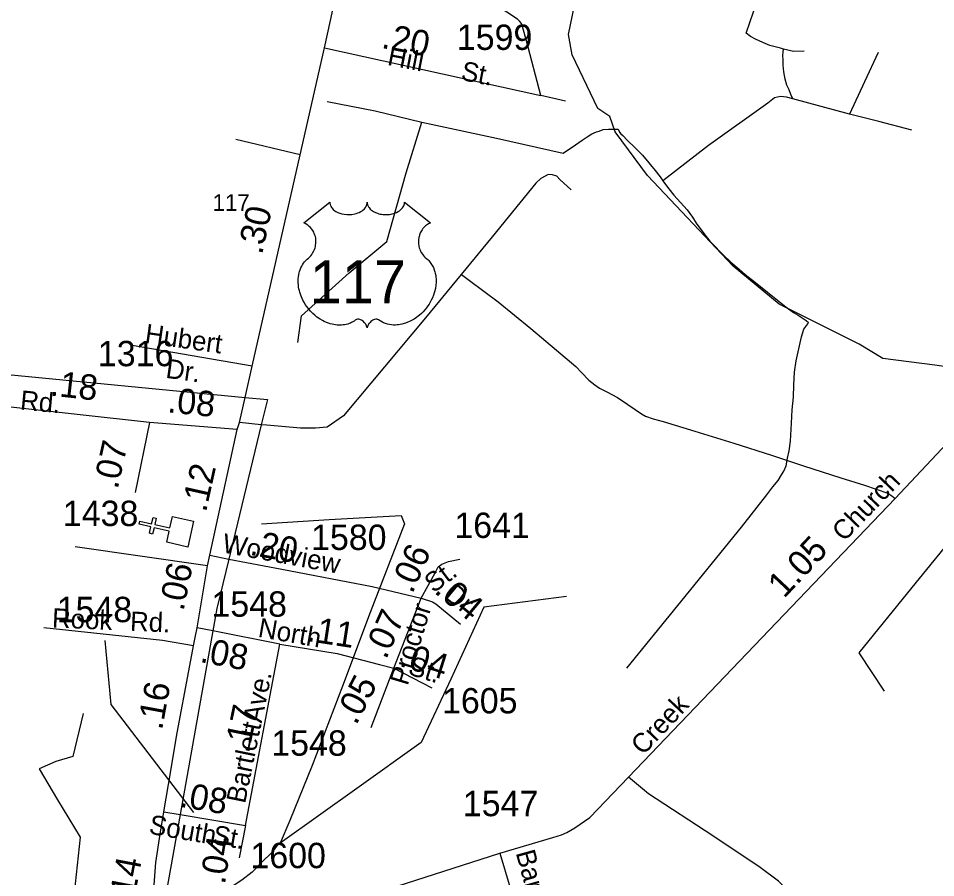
# Model space of a CAD drawing. Extents: x 2206922 to 2357709, y 510027 to 673830.
# Drawn here: x 2302794 to 2307313, y 615129 to 619364 of the extents above; entities that cross this region are included whole.
import ezdxf

# ---------------------------------------------------------------- set-up
doc = ezdxf.new("R2010")
doc.units = 0
for name, color, linetype in [('Exist Boundary Political Urban Extension UEB', 7, 'Continuous'), ('Exist Cultural Church CELL', 7, 'Continuous'), ('Exist Hydrographic Creek Single Shore', 7, 'Continuous'), ('Exist Hydrographic Misc Water Feature', 7, 'Continuous'), ('Exist Road Non-System Type 51', 7, 'Continuous'), ('Exist Road Non-System Type 51 Label', 7, 'Continuous'), ('Exist Road Primary US Attributed', 7, 'Continuous'), ('Exist Road Primary US Label', 7, 'Continuous'), ('Exist Road Primary US Mileage Tenths English Label', 7, 'Continuous'), ('Exist Road Primary US Shield CELL', 7, 'Continuous'), ('Exist Road Primary US Shield Number Label', 7, 'Continuous'), ('Exist Road Secondary Mileage Hundredths English Label', 7, 'Continuous'), ('Exist Road Secondary Type 51 Attributed', 7, 'Continuous'), ('Exist Road Secondary Type 51 Label', 7, 'Continuous'), ('Exist Road Secondary Type 51 Number Label', 7, 'Continuous')]:
    doc.layers.add(name, color=color, linetype=linetype)

msp = doc.modelspace()

# ---------------------------------------------------------------- linework, layer by layer
at = {"layer": 'Exist Boundary Political Urban Extension UEB'}
for p, q in [((2302689.4, 617613.4), (2303911.1, 617495.7)), ((2303990.9, 617361.3), (2303831.4, 616699.4)), ((2303752.8, 616344.8), (2303591.3, 615440.4))]:
    msp.add_line(p, q, dxfattribs=at)
for points in [[(2303911.1, 617495.7), (2304020.8, 617485.1), (2303990.9, 617361.3)], [(2303831.4, 616699.4), (2303772.5, 616454.7), (2303752.8, 616344.8)], [(2303591.3, 615440.4), (2303524.1, 615064.3), (2303538, 614751.7)]]:
    msp.add_lwpolyline(points, dxfattribs=at)
at = {"layer": 'Exist Cultural Church CELL'}
msp.add_lwpolyline([(2303524.8, 616781.6), (2303537.1, 616837.2), (2303462.8, 616853.8), (2303455.8, 616822.5), (2303440.2, 616826), (2303447.2, 616857.3), (2303388.5, 616870.3), (2303392, 616886), (2303450.7, 616872.9), (2303457.6, 616904.1), (2303473.2, 616900.7), (2303466.3, 616869.4), (2303540.6, 616852.9), (2303553.2, 616909.1), (2303657.1, 616886), (2303628.8, 616758.5)], close=True, dxfattribs=at)
at = {"layer": 'Exist Hydrographic Creek Single Shore'}
msp.add_lwpolyline([(2307681.4, 617602.3), (2307309.1, 617654), (2307053.1, 617687.6), (2306936, 617758.4), (2306542.1, 617955.7), (2306315.9, 618143.4), (2305893.9, 618589), (2305734, 618805.7), (2305707.9, 618880.1), (2305649.1, 618920.4), (2305522, 619184.3), (2305503.9, 619285.4), (2305563.6, 619572.7), (2305579.8, 619627.7), (2305629.9, 619799.3), (2305597.6, 620005), (2305582.4, 620020.5)], dxfattribs=at)
at = {"layer": 'Exist Hydrographic Misc Water Feature'}
for p, q in [((2306888.2, 618892.7), (2306609.6, 618967.5)), ((2304084.3, 615298.4), (2304070.4, 615290.4))]:
    msp.add_line(p, q, dxfattribs=at)
for points in [[(2306563, 619213), (2306548.7, 619216.7), (2306497, 619230.2), (2306462.5, 619246), (2306426.4, 619261.5), (2306400.4, 619275.2), (2306380.3, 619290.8), (2306469.8, 619556.5), (2306592.8, 619883.5), (2306466.5, 619907.8), (2306293.4, 619945)], [(2306609.6, 618967.5), (2306599.3, 618989.3), (2306590.9, 619011.3), (2306580.9, 619035.1), (2306572.2, 619065.2), (2306565.9, 619101), (2306562, 619132.9), (2306561.6, 619158.9), (2306561, 619180.9), (2306562.8, 619197.2), (2306563, 619213)], [(2306664.9, 619202.1), (2306612.8, 619201.4), (2306563, 619213)], [(2307030.5, 619196.1), (2306962.2, 619051.5), (2306888.2, 618892.7)], [(2306609.6, 618967.5), (2306577.8, 618975.1), (2306549.5, 618979), (2306519.5, 618972.6), (2306485.9, 618946.4), (2306194.3, 618737.2), (2305976.4, 618568.9), (2305968.6, 618562.8)], [(2304315, 618954.9), (2304551.2, 618907.6), (2304781.7, 618852.2)], [(2307196.8, 618813.8), (2307032.8, 618856.4), (2306888.2, 618892.7)], [(2304171.7, 617765.9), (2304188.5, 617898.1), (2304423.9, 618110.4), (2304610.3, 618264.4), (2304704.6, 618603.5), (2304781.7, 618852.2)], [(2304781.7, 618852.2), (2305150.2, 618774), (2305478.7, 618699.8), (2305538.6, 618740.3), (2305572, 618764.4), (2305596, 618780.7), (2305620, 618794.9), (2305641.7, 618805.5), (2305655.7, 618807.4), (2305675.8, 618815.7), (2305701.6, 618817.9), (2305727.6, 618818.1), (2305749.8, 618818.4)], [(2305749.8, 618818.4), (2305755.5, 618802.5), (2305761.9, 618794.6), (2305772.1, 618786.6), (2305794.5, 618763), (2305830.6, 618727.5), (2305868.9, 618689.7), (2305931.7, 618614.6), (2305956.1, 618582.9), (2305968.6, 618562.8)], [(2305968.6, 618562.8), (2305972.1, 618559), (2305998.5, 618523.4), (2306023.3, 618493.3), (2306089.8, 618420.4), (2306116, 618384.4), (2306134, 618355), (2306171, 618303.2), (2306201.3, 618265.8), (2306227.5, 618239.9), (2306251.7, 618213.9), (2306267.9, 618196.5), (2306304.4, 618162.6), (2306344.8, 618127.4), (2306375, 618101.7), (2306425.4, 618062.1), (2306485.5, 618014.9), (2306574.5, 617941.9), (2306612.8, 617914.3), (2306636.8, 617900.5), (2306661, 617884.7), (2306675.2, 617874.8), (2306687.1, 617864.9)], [(2305792.2, 616162.1), (2306042.8, 616470.7), (2306356.3, 616855.8), (2306482.4, 617015.3), (2306512, 617055.4), (2306537.8, 617085.6), (2306553.6, 617114.1), (2306565.3, 617132.2), (2306577.2, 617158.4), (2306584.3, 617196.3), (2306592.5, 617232.4), (2306597.9, 617280.2), (2306602.8, 617368.2), (2306606.1, 617434.3), (2306613, 617496.5), (2306614.9, 617558.3), (2306618, 617620.3), (2306625.6, 617676.7), (2306638.7, 617734.7), (2306652, 617794.8), (2306663.5, 617832.8), (2306683.6, 617859), (2306687.1, 617864.9)], [(2303991.5, 616872.5), (2304324.9, 616894.1), (2304680.8, 616913.9), (2304696.8, 616872.1), (2304527.9, 616436.4), (2304391.9, 616073.3), (2304242.2, 615681.8), (2304131.1, 615411), (2304084.3, 615298.4)], [(2307060.9, 616048.2), (2306936.8, 616236.8), (2307197, 616559.4), (2307430, 616843.4)], [(2305494.3, 616514.8), (2305087.3, 616462.5), (2304925.3, 616106.9), (2304778.6, 615795.7), (2304461.2, 615568.5), (2304084.3, 615298.4)], [(2303114.2, 615937.6), (2303062.8, 615725.2), (2302978.7, 615700.5), (2302896.9, 615665.4), (2302986.5, 615512.4), (2303098.7, 615328), (2303069.7, 615051.7), (2303037.8, 614849.3), (2303047.6, 614574.6)], [(2304070.4, 615290.4), (2304045.2, 615254), (2303991.2, 615203.7), (2303945.7, 615155), (2303894.3, 615116.5), (2303866.6, 615098.4), (2303829.1, 615072), (2303789.3, 615039.5), (2303763.4, 615019), (2303736, 614985), (2303698.4, 614940.4), (2303675.1, 614886.4), (2303640.2, 614802), (2303630.2, 614769.8), (2303614.6, 614727.9), (2303597.5, 614663.6), (2303584, 614607.3), (2303578.5, 614571.6), (2303585.5, 614489.4), (2303582, 614439.6), (2303578.7, 614361.5), (2303588.2, 614282.3)]]:
    msp.add_lwpolyline(points, dxfattribs=at)
at = {"layer": 'Exist Road Non-System Type 51'}
for p, q in [((2305489.1, 618956.1), (2305368, 618984.4)), ((2304181.9, 618691.4), (2303866.2, 618766.3)), ((2303946.3, 617650), (2303355.4, 617751.8)), ((2303990.9, 617361.3), (2303883, 617372.6)), ((2303725.7, 616666.1), (2303073.7, 616760.1)), ((2305166.8, 615249.7), (2305217.6, 615078.7))]:
    msp.add_line(p, q, dxfattribs=at)
for points in [[(2305368, 618984.4), (2305297.4, 619253.1), (2305279.2, 619317.7), (2305272.2, 619338.4), (2305264.5, 619349.4), (2305253.7, 619359.7), (2305200.5, 619394.5), (2305024.9, 619513.6), (2304974.4, 619539.9), (2304917.9, 619550), (2304746.3, 619588.4), (2304399.1, 619663.1)], [(2305518.1, 618518.5), (2305461.6, 618569.7), (2305446.8, 618585.8), (2305425.2, 618592.6), (2305405, 618593.9), (2305388.9, 618587.2), (2305367.4, 618575.1), (2305343.1, 618552.2), (2305127.8, 618286.9), (2304800.8, 617888.3), (2304395.8, 617405.6), (2304316, 617349.3), (2304258.5, 617343.6), (2304184.5, 617345), (2304017.6, 617358.5), (2303990.9, 617361.3)], [(2304977.1, 618101.1), (2305016.1, 618072.8), (2305158.8, 617966.4), (2305318.9, 617835.8), (2305445.4, 617729.4), (2305541, 617648.6), (2305569.2, 617619), (2305604.2, 617581.3), (2305633.8, 617557.1), (2305656.7, 617540.9), (2305693, 617523.4), (2305745.5, 617495.1), (2305796.6, 617461.5), (2305833, 617435.9), (2305863.9, 617414.3), (2305884.1, 617403.6), (2305921.8, 617390.1), (2305970.2, 617376.6), (2306127.7, 617329.5), (2306318.8, 617270.3), (2306504.5, 617211), (2306661.9, 617158.5), (2306846.3, 617099.2), (2306963.4, 617062.9), (2307077.7, 617023.8), (2307097.9, 617010.4), (2307114.1, 616996.9)], [(2303657.5, 616271.6), (2303503.9, 616297.8), (2302919.4, 616359.5)], [(2307160.9, 614267.5), (2306907.1, 614351.4), (2306765.9, 614408), (2306672.6, 614440.5), (2306638.7, 614454.6), (2306614.7, 614465.9), (2306597.8, 614480.1), (2306590.7, 614511.2), (2306604.8, 614546.5), (2306658.5, 614625.7), (2306712.2, 614711.9), (2306727.7, 614741.6), (2306732, 614764.2), (2306730.5, 614792.4), (2306722.1, 614858.9), (2306693.8, 614943.7), (2306602, 615051.1), (2306538.4, 615111.2), (2306448, 615179), (2306214.9, 615334.5), (2305898.5, 615541.7), (2305799.6, 615624.3)]]:
    msp.add_lwpolyline(points, dxfattribs=at)
at = {"layer": 'Exist Road Primary US Attributed'}
msp.add_line((2303737.3, 616717.6), (2303872.3, 617337.6), dxfattribs=at)
for points in [[(2304302.2, 619218.7), (2304399.1, 619663.1), (2304494, 620071.1), (2304518.2, 620187.9)], [(2303872.3, 617337.6), (2303883, 617372.6), (2303911.1, 617495.7), (2303946.3, 617650), (2304181.9, 618691.4), (2304302.2, 619218.7)], [(2303675.1, 616360), (2303725.7, 616666.1), (2303737.3, 616717.6)], [(2303511.2, 615454), (2303533.3, 615588.2), (2303576.6, 615842.6), (2303633.2, 616149), (2303657.5, 616271.6), (2303667.2, 616321.4), (2303675.1, 616360)], [(2303437.7, 614722.5), (2303446.2, 614883.6), (2303457.5, 615033.5), (2303464.4, 615114.9), (2303472.2, 615203.5), (2303492, 615343.8), (2303511.2, 615454)]]:
    msp.add_lwpolyline(points, dxfattribs=at)
at = {"layer": 'Exist Road Primary US Shield CELL'}
msp.add_lwpolyline([(2304328.5, 618458.1), (2304328.9, 618452.8), (2304330.2, 618446.5), (2304331.2, 618443.2), (2304334.1, 618437), (2304339, 618429.6), (2304345.8, 618422.4), (2304353.4, 618416.1), (2304358.6, 618412.8), (2304367.4, 618408.1), (2304377.3, 618403.9), (2304388.4, 618400.7), (2304399.7, 618398.4), (2304412.1, 618397), (2304424.3, 618396.8), (2304437.6, 618397.8), (2304452.1, 618400.6), (2304458.9, 618402.4), (2304466.4, 618404.9), (2304473.4, 618407.8), (2304481.1, 618411.9), (2304487.2, 618415.9), (2304492, 618419.4), (2304498.9, 618425.9), (2304504.3, 618432.7), (2304506.6, 618436.5), (2304508.6, 618440.1), (2304511.3, 618447.9), (2304512, 618451.3), (2304512.6, 618458.4), (2304513, 618452.4), (2304513.6, 618448.7), (2304514.6, 618445.1), (2304516.1, 618441.2), (2304518.9, 618435.7), (2304521.9, 618431.2), (2304527.6, 618424.4), (2304531.2, 618421), (2304534.5, 618418.4), (2304543.2, 618412.4), (2304553.4, 618407.2), (2304558.4, 618405), (2304563.6, 618403.2), (2304570.1, 618401.2), (2304576.9, 618399.6), (2304583.6, 618398.5), (2304590.4, 618397.5), (2304597.4, 618397), (2304603.1, 618396.8), (2304610.1, 618396.9), (2304616.5, 618397.3), (2304623.1, 618398), (2304630.4, 618399.2), (2304636.3, 618400.5), (2304644, 618402.6), (2304651, 618405.1), (2304657.2, 618407.7), (2304665.1, 618411.9), (2304671.6, 618416), (2304676.3, 618419.8), (2304681.9, 618424.9), (2304687.2, 618431.1), (2304690.4, 618435.6), (2304692.6, 618440.2), (2304694.6, 618445.1), (2304695.9, 618450.2), (2304696.5, 618454.7), (2304696.6, 618458.5), (2304825.2, 618356.1), (2304822.2, 618354.9), (2304815.2, 618351.5), (2304809.6, 618348.3), (2304800.8, 618342), (2304797, 618338.6), (2304793.2, 618335), (2304789.7, 618331.2), (2304786.6, 618327.7), (2304782.9, 618322.5), (2304779.6, 618317.3), (2304776.3, 618311.6), (2304773.9, 618306.7), (2304769.9, 618296.4), (2304768, 618289.8), (2304766.8, 618284.3), (2304765.3, 618272.8), (2304764.9, 618267.3), (2304764.9, 618261.9), (2304765.2, 618256.2), (2304765.8, 618250.8), (2304766.8, 618245.1), (2304767.7, 618240), (2304769.3, 618233.9), (2304771.5, 618226.7), (2304774.3, 618219.8), (2304780.2, 618208.7), (2304787.8, 618197.3), (2304793.2, 618190.9), (2304798.5, 618185.4), (2304806.4, 618178.7), (2304810.7, 618174.9), (2304815.7, 618170), (2304823.7, 618160.6), (2304827, 618156.2), (2304830.3, 618151.3), (2304833.3, 618146.2), (2304836.4, 618140.7), (2304838.8, 618135.9), (2304843.3, 618124.9), (2304846.6, 618114.2), (2304848.1, 618108.6), (2304850.5, 618096), (2304851.4, 618089.7), (2304852.4, 618077.4), (2304852.5, 618062.5), (2304851.3, 618048.4), (2304848.7, 618031.9), (2304846.5, 618022), (2304843.1, 618010.6), (2304839.8, 618000.6), (2304833.9, 617985.9), (2304828.7, 617975.3), (2304822, 617962.8), (2304817.3, 617955.3), (2304811.9, 617947.3), (2304805.2, 617938), (2304797.3, 617928.1), (2304787.8, 617917.7), (2304780.1, 617910), (2304770.1, 617901.1), (2304764, 617896.1), (2304755.4, 617889.5), (2304743.5, 617881.6), (2304731.8, 617874.9), (2304721.9, 617869.8), (2304713.1, 617866), (2304701.7, 617861.6), (2304682.7, 617856.4), (2304675.8, 617854.9), (2304667.6, 617853.7), (2304659.9, 617853), (2304652.5, 617852.5), (2304642.4, 617852.5), (2304632.5, 617853.3), (2304623.1, 617854.6), (2304613.3, 617856.7), (2304603, 617859.7), (2304593.7, 617863.4), (2304584.3, 617868), (2304568.4, 617878), (2304563.8, 617880.5), (2304561.2, 617881.2), (2304555, 617881.5), (2304549.3, 617880.2), (2304543.4, 617877.9), (2304539.8, 617876), (2304535, 617872.9), (2304531.4, 617870), (2304527, 617865.8), (2304523.9, 617862.3), (2304521.6, 617859.6), (2304517.2, 617852.5), (2304515.6, 617849.2), (2304513.9, 617844.8), (2304512.4, 617838.5), (2304510.4, 617846.5), (2304508, 617851.8), (2304505.3, 617856.4), (2304502.5, 617860.4), (2304498, 617865.6), (2304493.9, 617869.5), (2304489.1, 617873.4), (2304483.9, 617876.5), (2304479.8, 617878.7), (2304476, 617880.1), (2304471.4, 617881.2), (2304467.6, 617881.5), (2304464.4, 617881.5), (2304460.2, 617880.5), (2304454.3, 617876.3), (2304448.8, 617872.5), (2304442.8, 617868.8), (2304435.7, 617865), (2304430.5, 617862.5), (2304424.2, 617860.1), (2304416.9, 617857.7), (2304409, 617855.6), (2304400.9, 617854), (2304393.8, 617852.9), (2304386.1, 617852.2), (2304379.2, 617852), (2304372, 617852.1), (2304365.2, 617852.6), (2304357.4, 617853.3), (2304347.7, 617854.7), (2304339.6, 617856.5), (2304331.1, 617858.8), (2304322.4, 617861.6), (2304313, 617865.1), (2304301.3, 617870.2), (2304293.2, 617874.4), (2304280.4, 617881.8), (2304265.3, 617892.2), (2304254, 617901.4), (2304245.7, 617908.9), (2304233.5, 617921.4), (2304226.3, 617929.5), (2304215, 617944.1), (2304207.8, 617954.6), (2304203.1, 617962.4), (2304196.3, 617974.9), (2304192.5, 617982.7), (2304187.7, 617994.1), (2304183.8, 618004.5), (2304180.6, 618014.4), (2304178.9, 618020.7), (2304176.5, 618031.7), (2304175, 618039.5), (2304173.6, 618050.2), (2304172.8, 618061.6), (2304172.6, 618072), (2304172.9, 618080.6), (2304173.9, 618090.7), (2304175.6, 618101.4), (2304177.6, 618110.6), (2304179.5, 618117.2), (2304182.2, 618125.3), (2304185.8, 618134.2), (2304190.1, 618142.7), (2304194.2, 618149.8), (2304199.2, 618157.4), (2304204.3, 618163.8), (2304210.8, 618171), (2304217.7, 618177.5), (2304223.9, 618182.6), (2304231.4, 618189.9), (2304235.2, 618194.3), (2304239.9, 618200.5), (2304243.6, 618206.2), (2304246.6, 618211.2), (2304250.5, 618218.8), (2304252.9, 618224.4), (2304255.8, 618233.1), (2304257.3, 618239.1), (2304258.8, 618247), (2304259.8, 618254.3), (2304260.2, 618263.5), (2304260, 618271.1), (2304259, 618280), (2304257.3, 618288.5), (2304255.3, 618296), (2304252.1, 618304.5), (2304249.2, 618310.7), (2304244.2, 618319.1), (2304238.8, 618327), (2304233.1, 618333.4), (2304227.4, 618339.1), (2304222, 618343.3), (2304216.7, 618347), (2304210.2, 618351), (2304203.9, 618354.1), (2304199.9, 618355.7)], close=True, dxfattribs=at)
at = {"layer": 'Exist Road Secondary Type 51 Attributed'}
for p, q in [((2304302.2, 619218.7), (2305368, 618984.4)), ((2304644, 616161.7), (2304779, 616506.2)), ((2303913.6, 615385.9), (2304082.6, 616280.4)), ((2304532.1, 615868.3), (2304644, 616161.7)), ((2304644, 616161.7), (2304831.5, 616064)), ((2303913.6, 615385.9), (2303882.7, 615225.7))]:
    msp.add_line(p, q, dxfattribs=at)
for points in [[(2304614.4, 615071.6), (2305166.8, 615249.7), (2305428.1, 615327.5), (2305470.5, 615340.2), (2305495.9, 615351.5), (2305535.5, 615374.1), (2305608.9, 615425), (2305799.6, 615624.3), (2307114.1, 616996.9), (2307727.7, 617652), (2308048, 617998.7), (2308100.5, 618040.5), (2308136.8, 618063.4), (2308167.8, 618078.2), (2308201.4, 618090.3), (2308249.9, 618106.5), (2308366.9, 618132.1), (2308532.5, 618169.8), (2308634.7, 618191.3), (2308738.3, 618212.9), (2308854.1, 618231.7), (2309011.5, 618251.9)], [(2303441, 617371.9), (2302757.2, 617448.3), (2302689.1, 617450.6)], [(2303441, 617371.9), (2303370.1, 617027.5)], [(2303872.3, 617337.6), (2303441, 617371.9)], [(2303737.3, 616717.6), (2303831.4, 616699.4), (2304092.3, 616649.1), (2304537.9, 616564.1), (2304779, 616506.2)], [(2304779, 616506.2), (2304847.4, 616631.8), (2304863, 616660.1), (2304880.9, 616674.2), (2304912.8, 616686.5), (2304968.7, 616699.2)], [(2304779, 616506.2), (2304835, 616487.9), (2304851, 616477.9), (2304972.1, 616377.4)], [(2304082.6, 616280.4), (2303752.8, 616344.8), (2303675.1, 616360)], [(2304082.6, 616280.4), (2304364.3, 616233.1), (2304572.6, 616179.1), (2304644, 616161.7)], [(2303511.2, 615454), (2303591.3, 615440.4), (2303913.6, 615385.9)]]:
    msp.add_lwpolyline(points, dxfattribs=at)
at = {"layer": 'Exist Road Secondary Type 51 Number Label'}
msp.add_lwpolyline([(2303658.5, 615449.3), (2303250.9, 615981.5), (2303222.6, 616298.5)], dxfattribs=at)

# ---------------------------------------------------------------- texts
at = {"layer": 'Exist Road Non-System Type 51 Label'}
for s, rotation, p in [('Hubert', 351.9957, (2303413.9, 617765)), ('Dr.', 351.9957, (2303516.5, 617593.1)), ('Rook', 357.6069, (2302958.7, 616362)), ('Rd.', 357.6069, (2303343.2, 616345.9)), ('Barnes', 285.5185, (2305243.9, 615251.5))]:
    msp.add_text(s, height=95, rotation=rotation, dxfattribs=at).set_placement(p)
at = {"layer": 'Exist Road Primary US Label'}
msp.add_text('117', height=82.02, dxfattribs=at).set_placement((2303751, 618415.5))
at = {"layer": 'Exist Road Primary US Mileage Tenths English Label'}
for s, rotation, p in [('.30', 77.6197, (2303994.4, 618196)), ('.12', 77.448, (2303718.2, 616926.2)), ('.06', 78.447, (2303607.5, 616439.3)), ('.16', 79.5344, (2303501.9, 615852.9)), ('.14', 79.1915, (2303359.3, 614988.6))]:
    msp.add_text(s, height=125, rotation=rotation, dxfattribs=at).set_placement(p)
at = {"layer": 'Exist Road Primary US Shield Number Label'}
msp.add_text('117', height=212.5, dxfattribs=at).set_placement((2304229.7, 617958.8))
at = {"layer": 'Exist Road Secondary Mileage Hundredths English Label'}
for s, rotation, p in [('.20', 349.0379, (2304578.8, 619219.2)), ('.18', 353.6216, (2302947.1, 617505.7)), ('.08', 354.1008, (2303525.7, 617422.9)), ('.07', 77.4758, (2303283.2, 617039.7)), ('.20', 349.5817, (2303929.9, 616720.7)), ('1.05', 46.7783, (2306566, 616501.4)), ('.06', 65.9604, (2304734.6, 616524.1)), ('.04', 320.3102, (2304838.1, 616535.9)), ('.07', 65.9604, (2304605.5, 616200.4)), ('.11', 351.2824, (2304211.2, 616295.6)), ('.08', 349.3644, (2303684.6, 616192.2)), ('.04', 342.4509, (2304665.9, 616173.9)), ('.05', 62.4443, (2304458.3, 615877)), ('.17', 78.431, (2303929.5, 615737.8)), ('.08', 350.3995, (2303584.1, 615478.9)), ('.04', 80.8711, (2303811.3, 615092.1))]:
    msp.add_text(s, height=125, rotation=rotation, dxfattribs=at).set_placement(p)
at = {"layer": 'Exist Road Secondary Type 51 Label'}
for s, rotation, p in [('Hill', 349.0379, (2304608.3, 619135.4)), ('St.', 349.0379, (2304970.7, 619061.2)), ('Rd.', 354.6554, (2302800.3, 617436.4)), ('Church', 46.168, (2306862, 616780.9)), ('Woodview', 349.5817, (2303794, 616732.9)), ('St.', 36.3848, (2304839.1, 616528.8)), ('Dr.', 320.3102, (2304887.1, 616511.9)), ('Proctor', 73.1746, (2304711.9, 616071.4)), ('North', 350.0038, (2303971, 616316.3)), ('St.', 342.5819, (2304708.7, 616132.7)), ('Ave.', 78.431, (2303992.7, 615888)), ('Creek', 46.7783, (2305871.9, 615728)), ('Bartlett', 78.431, (2303911, 615490.6)), ('South', 350.2017, (2303433.5, 615346)), ('St.', 350.2017, (2303747.5, 615295.1))]:
    msp.add_text(s, height=95, rotation=rotation, dxfattribs=at).set_placement(p)
at = {"layer": 'Exist Road Secondary Type 51 Number Label'}
for s, p in [('1599', (2304954.5, 619208.7)), ('1316', (2303186, 617649.6)), ('1438', (2303013.4, 616861.8)), ('1641', (2304942.1, 616803.1)), ('1580', (2304236.2, 616744)), ('1548', (2303745.4, 616415)), ('1548', (2302983, 616388)), ('1605', (2304881.4, 615938.4)), ('1548', (2304040.1, 615729.8)), ('1547', (2304984, 615431.7)), ('1600', (2303937.4, 615175.5))]:
    msp.add_text(s, height=125, dxfattribs=at).set_placement(p)

doc.saveas('drawing.dxf')
